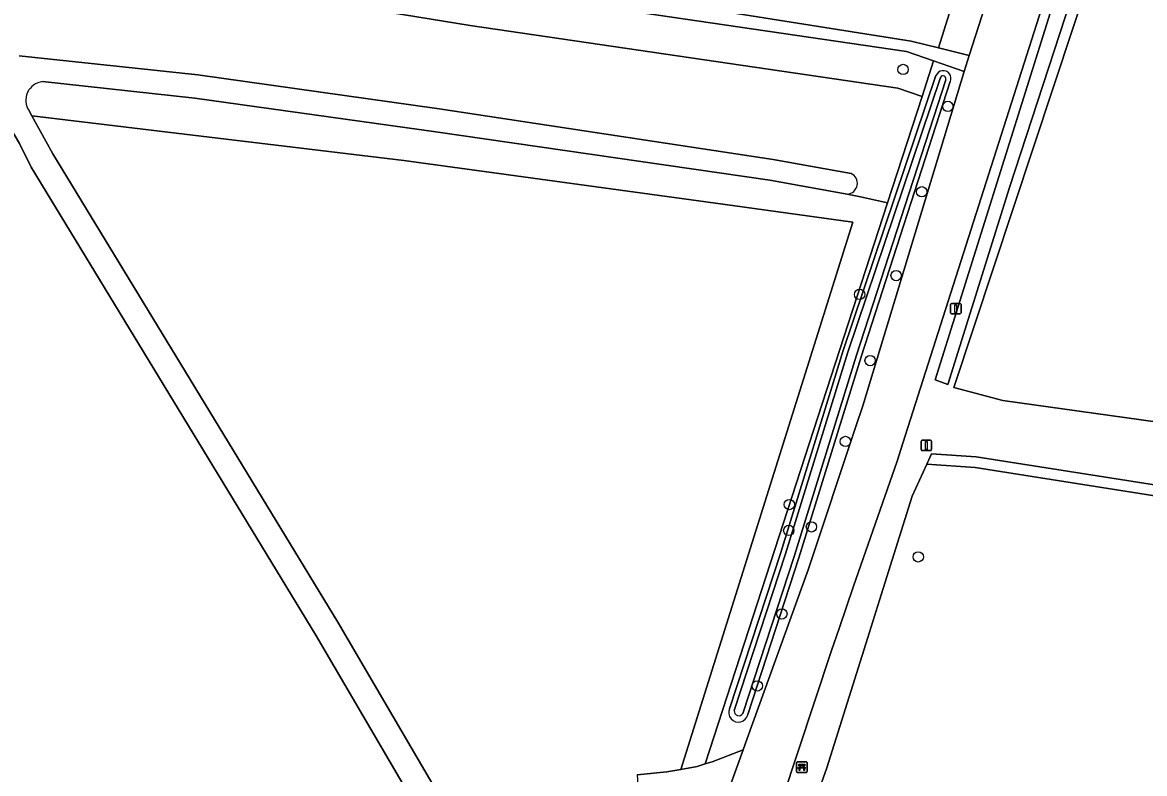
# Model space of a CAD drawing. Extents: x 160203 to 161530, y 379528 to 381797.
# Drawn here: x 160851.3 to 160957.3, y 381048.5 to 381119.5 of the extents above; entities that cross this region are included whole.
import ezdxf

# ---------------------------------------------------------------- set-up
doc = ezdxf.new("R2010")
doc.units = 0
for name, color, linetype in [('IMGEO_Bank', 7, 'Continuous'), ('IMGEO_Berm_groen', 7, 'Continuous'), ('IMGEO_Boom', 7, 'Continuous'), ('IMGEO_Bouwland', 7, 'Continuous'), ('IMGEO_Grasland_agrarisch', 7, 'Continuous'), ('IMGEO_Grasland_overig', 7, 'Continuous'), ('IMGEO_Groenvoorziening', 7, 'Continuous'), ('IMGEO_Haag', 7, 'Continuous'), ('IMGEO_Hek', 7, 'Continuous'), ('IMGEO_Lichtmast', 7, 'Continuous'), ('IMGEO_Loofbos', 7, 'Continuous'), ('IMGEO_Oever', 7, 'Continuous'), ('IMGEO_Rijbaan_lokaal_gesloten', 7, 'Continuous'), ('IMGEO_Rijbaan_lokaal_open', 7, 'Continuous'), ('IMGEO_Verkeersbordpaal', 7, 'Continuous'), ('IMGEO_Waterloop', 7, 'Continuous')]:
    doc.layers.add(name, color=color, linetype=linetype)

msp = doc.modelspace()

# ---------------------------------------------------------------- linework, layer by layer
at = {"layer": 'IMGEO_Bank'}
for p, q in [((160924.44, 381048.67), (160924.44, 381049.51)), ((160924.44, 381049.51), (160924.44, 381048.67)), ((160924.51, 381049.59), (160925.36, 381049.59)), ((160925.36, 381049.59), (160924.51, 381049.59)), ((160924.75, 381049.1), (160924.75, 381049.2)), ((160924.79, 381049.2), (160924.79, 381049.1)), ((160925.08, 381049.21), (160924.8, 381049.21)), ((160924.8, 381049.09), (160925.08, 381049.09)), ((160925.09, 381049.1), (160925.09, 381049.2)), ((160925.13, 381049.2), (160925.13, 381049.1)), ((160925.44, 381049.52), (160925.44, 381048.68)), ((160925.44, 381048.68), (160925.44, 381049.52)), ((160925.37, 381048.59), (160924.52, 381048.59)), ((160924.52, 381048.59), (160925.37, 381048.59)), ((160925.14, 381048.99), (160924.74, 381048.99))]:
    msp.add_line(p, q, dxfattribs=at)
for points in [[(160924.69, 381048.99), (160924.54, 381048.99), (160924.66, 381049.09), (160924.74, 381049.09)], [(160924.74, 381049.21), (160924.66, 381049.21), (160924.66, 381049.37), (160925.22, 381049.37), (160925.22, 381049.21), (160925.14, 381049.21)], [(160925.14, 381049.09), (160925.22, 381049.09), (160925.33, 381048.99), (160925.19, 381048.99)], [(160924.74, 381048.98), (160924.74, 381048.78), (160924.69, 381048.78), (160924.69, 381048.98)], [(160925.19, 381048.98), (160925.19, 381048.78), (160925.14, 381048.78), (160925.14, 381048.98)]]:
    msp.add_lwpolyline(points, dxfattribs=at)
for centre, radius, start, end in [((160924.52, 381049.51), 0.0779, 92.4484, 184.2845), ((160924.52, 381049.51), 0.0779, 92.4484, 184.2845), ((160924.74, 381049.2), 0.00671, 2.8957, 87.1043), ((160924.74, 381049.1), 0.00671, 272.8957, 357.1043), ((160924.8, 381049.2), 0.00671, 92.8957, 177.1043), ((160924.8, 381049.1), 0.00671, 182.8957, 267.1043), ((160925.08, 381049.2), 0.00671, 2.8957, 87.1043), ((160925.08, 381049.1), 0.00671, 272.8957, 357.1043), ((160925.14, 381049.2), 0.00671, 92.8957, 177.1043), ((160925.14, 381049.1), 0.00671, 182.8957, 267.1043), ((160925.36, 381049.51), 0.0779, 2.4484, 94.2845), ((160925.36, 381049.51), 0.0779, 2.4484, 94.2845), ((160924.52, 381048.67), 0.0779, 182.4484, 274.2845), ((160924.52, 381048.67), 0.0779, 182.4484, 274.2845), ((160924.69, 381048.98), 0.00671, 2.8957, 87.1043), ((160924.74, 381048.98), 0.00671, 92.8957, 177.1043), ((160925.14, 381048.98), 0.00671, 2.8957, 87.1043), ((160925.19, 381048.98), 0.00671, 92.8957, 177.1043), ((160925.36, 381048.67), 0.0779, 272.4484, 4.2845), ((160925.36, 381048.67), 0.0779, 272.4484, 4.2845)]:
    msp.add_arc(centre, radius, start, end, dxfattribs=at)
at = {"layer": 'IMGEO_Berm_groen'}
for points in [[(160991.6, 381288.92), (160990.45, 381275.99), (160988.2, 381264.02), (160985.02, 381251.21), (160982.58, 381251.7), (160981.32, 381245.64), (160982.08, 381245.32), (160982.9, 381245.19), (160982.85, 381244.41), (160971.5, 381211.81), (160967.4, 381200.61), (160966.09, 381200.58), (160963.6, 381194.73), (160964.85, 381194.6), (160961.4, 381184.09), (160961.04, 381182.98), (160950.14, 381149.71), (160940.77, 381120.43), (160939.06, 381120.95), (160937.85, 381117.13), (160940.76, 381116.4), (160956.05, 381163.95)], [(160918.11, 381054.61), (160922.94, 381069.41), (160928.84, 381088.49), (160937.62, 381114.51)], [(160938.98, 381113.94), (160930.55, 381087.92), (160924.66, 381068.88), (160919.82, 381054.06)]]:
    msp.add_lwpolyline(points, dxfattribs=at)
msp.add_lwpolyline([(160925.53, 381067.76), (160930.08, 381081.4), (160930.71, 381083.28), (160940.28, 381114.91), (160937.39, 381115.9), (160936.32, 381112.52), (160933.05, 381102.47), (160915.81, 381049.39), (160916.47, 381049.6), (160919.4, 381050.73), (160919.78, 381051.79)], close=True, dxfattribs=at)
for centre, radius, start, end in [((160938.31, 381114.24), 0.738, 336.0666, 158.2096), ((160918.94, 381054.24), 0.906, 155.6227, 348.2722)]:
    msp.add_arc(centre, radius, start, end, dxfattribs=at)
at = {"layer": 'IMGEO_Boom'}
for centre in [(160934.51, 381115.09), (160938.75, 381111.6), (160936.28, 381103.52), (160933.86, 381095.59), (160930.4, 381093.81), (160931.4, 381087.55), (160929.06, 381079.9), (160923.76, 381073.93), (160923.71, 381071.49), (160925.85, 381071.82), (160935.95, 381068.98), (160923.05, 381063.58), (160920.73, 381056.77)]:
    msp.add_circle(centre, 0.489, dxfattribs=at)
at = {"layer": 'IMGEO_Bouwland'}
msp.add_lwpolyline([(161006.78, 381168.69), (161006.96, 381196.82), (161010.41, 381196.55), (161010.51, 381202), (161007.01, 381202.37), (161006.71, 381247.12), (161000, 381248.89), (160995.77, 381250), (160995.16, 381250.16), (160994.1, 381250.44), (160993.95, 381250), (160939.3, 381085.02), (160943.93, 381083.76), (160975.97, 381079.3), (160994.38, 381077.68), (160995.21, 381078.26), (161000, 381077.09), (161003.55, 381076.23), (161010.95, 381074.65), (161010.97, 381081.3), (161009.28, 381081.26), (161007.34, 381139.77)], close=True, dxfattribs=at)
for points in [[(160888.65, 381045.09), (160879, 381061.59), (160852.08, 381105.85), (160850.97, 381108.1), (160849.88, 381109.94), (160848.61, 381111.32), (160847.3, 381112.29), (160845.56, 381113.13), (160837.52, 381113.27), (160831.13, 381113), (160822.1, 381112), (160814.34, 381110.81), (160803.73, 381108.67), (160793.94, 381106.94), (160792.38, 381106.63), (160790.8, 381106.18), (160789.06, 381105.36), (160787.65, 381104.43), (160784.19, 381101.79), (160774.24, 381094.27), (160754.42, 381077.5)], [(160909.36, 381048.37), (160912.19, 381048.63), (160913.51, 381048.88), (160929.75, 381100.65), (160917.46, 381102.34), (160887.32, 381106.47), (160852.13, 381110.71), (160854.13, 381107.1), (160881.08, 381062.8), (160890.73, 381046.3)]]:
    msp.add_lwpolyline(points, dxfattribs=at)
at = {"layer": 'IMGEO_Grasland_agrarisch'}
for points in [[(160894.29, 381124.29), (160935.28, 381117.77), (160937.85, 381117.13), (160939.06, 381120.95)], [(161001.01, 381068.01), (160941.32, 381077.44), (160936.75, 381077.75), (160935.38, 381074.73), (160932.29, 381064.88), (160931.34, 381061.85), (160927.32, 381049.03), (160922.87, 381036.49), (160941.6, 381032.67), (160951.77, 381030.31), (160966.1, 381027.45)]]:
    msp.add_lwpolyline(points, dxfattribs=at)
at = {"layer": 'IMGEO_Grasland_overig'}
for points in [[(160894.11, 381122.77), (160934.85, 381116.78), (160937.39, 381115.9), (160940.28, 381114.91), (160940.76, 381116.4), (160937.85, 381117.13), (160935.28, 381117.77), (160894.29, 381124.29)], [(160851.88, 381111.18), (160852.13, 381110.71), (160887.32, 381106.47), (160917.46, 381102.34), (160929.75, 381100.65), (160913.51, 381048.88), (160915.05, 381049.16), (160915.81, 381049.39), (160933.05, 381102.47), (160930.49, 381103.03), (160929.24, 381103.29), (160921.9, 381104.61), (160890.35, 381109.19), (160867.55, 381112.39), (160853.14, 381113.94)]]:
    msp.add_lwpolyline(points, dxfattribs=at)
msp.add_arc((160853.34, 381112.18), 1.77, 96.2834, 214.4324, dxfattribs=at)
at = {"layer": 'IMGEO_Groenvoorziening'}
for points in [[(161013.86, 381065.85), (161013.59, 381077.26), (161013.12, 381077.39), (161013.49, 381081.36), (161010.97, 381081.3), (161010.95, 381074.65), (161003.55, 381076.23), (161000, 381077.09), (160995.21, 381078.26), (160994.38, 381077.68), (160975.97, 381079.3), (160943.93, 381083.76), (160939.3, 381085.02), (160993.95, 381250)], [(160949.77, 381127.68), (160934.49, 381079.74), (160933.95, 381078.05), (160929.84, 381066.2), (160928.46, 381062.22), (160927.74, 381060.12), (160921.46, 381041.16), (160915.33, 381026.22), (160916.69, 381024.3), (160917.13, 381027.16), (160920.26, 381034.86), (160923.41, 381041.64), (160924.04, 381041.54), (160922.24, 381035.21), (160918.62, 381027.32), (160917.47, 381023.35), (160917.77, 381022.95), (160923.49, 381015.24), (160933.43, 381010.7), (160939.82, 381008.56), (160958.63, 381003.65)], [(160944.58, 381103.93), (160938.74, 381085.3), (160937.56, 381085.73), (160950.58, 381127.38)], [(160951.99, 381126.64), (160944.58, 381103.93)], [(160986.68, 381004.85), (160950.47, 381012.57), (160935.11, 381017.02), (160920.81, 381022.1), (160918.39, 381024.25), (160922.87, 381036.49), (160927.32, 381049.03), (160931.34, 381061.85), (160932.29, 381064.88), (160935.38, 381074.73), (160936.75, 381077.75), (160937.19, 381078.73), (160941.43, 381078.44), (161000, 381069.23)]]:
    msp.add_lwpolyline(points, dxfattribs=at)
msp.add_lwpolyline([(161010.57, 381064.52), (161001.32, 381068.97), (161000, 381069.23), (160941.43, 381078.44), (160937.19, 381078.73), (160936.75, 381077.75), (160941.32, 381077.44), (161001.01, 381068.01), (161010.08, 381063.64)], close=True, dxfattribs=at)
at = {"layer": 'IMGEO_Haag'}
msp.add_lwpolyline([(161001.32, 381068.97), (161000, 381069.23), (160941.43, 381078.44), (160937.19, 381078.73), (160936.75, 381077.75), (160941.32, 381077.44), (161001.01, 381068.01), (161010.08, 381063.64), (161010.57, 381064.52)], close=True, dxfattribs=at)
at = {"layer": 'IMGEO_Hek'}
msp.add_lwpolyline([(160995.16, 381250.16), (160994.1, 381250.44), (160993.95, 381250), (160939.3, 381085.02), (160943.93, 381083.76), (160975.97, 381079.3), (160994.38, 381077.68), (160995.21, 381078.26), (161000, 381077.09), (161003.55, 381076.23), (161010.95, 381074.65)], dxfattribs=at)
at = {"layer": 'IMGEO_Lichtmast'}
for p, q in [((160939, 381092.07), (160939, 381092.86)), ((160939, 381092.86), (160939, 381092.07)), ((160939.1, 381092.96), (160939.89, 381092.96)), ((160939.89, 381092.96), (160939.1, 381092.96)), ((160939.99, 381092.86), (160939.99, 381092.07)), ((160939.99, 381092.07), (160939.99, 381092.86)), ((160939.89, 381091.97), (160939.1, 381091.97)), ((160939.1, 381091.97), (160939.89, 381091.97))]:
    msp.add_line(p, q, dxfattribs=at)
msp.add_lwpolyline([(160939.42, 381092.84), (160939.57, 381092.84), (160939.57, 381092.09), (160939.42, 381092.09), (160939.42, 381092.84)], dxfattribs=at)
for centre, start, end in [((160939.1, 381092.86), 90, 180), ((160939.1, 381092.86), 90, 180), ((160939.89, 381092.86), 0, 90), ((160939.89, 381092.86), 360, 90), ((160939.1, 381092.07), 180, 270), ((160939.1, 381092.07), 180, 270), ((160939.89, 381092.07), 270, 0), ((160939.89, 381092.07), 270, 0)]:
    msp.add_arc(centre, 0.1, start, end, dxfattribs=at)
at = {"layer": 'IMGEO_Loofbos'}
msp.add_lwpolyline([(160937.39, 381115.9), (160934.85, 381116.78), (160894.11, 381122.77), (160852.91, 381129.48), (160839.69, 381132.26), (160835.49, 381130.11), (160836.68, 381129.56), (160838.41, 381128.9), (160852.26, 381125.99), (160893.57, 381119.26), (160934.01, 381113.31), (160936.32, 381112.52)], close=True, dxfattribs=at)
for points in [[(160929.24, 381103.29), (160930.49, 381103.03), (160933.05, 381102.47), (160936.32, 381112.52), (160934.01, 381113.31), (160893.57, 381119.26), (160852.26, 381125.99), (160838.41, 381128.9)], [(160850.94, 381116.39), (160867.82, 381114.58), (160890.66, 381111.37), (160922.22, 381106.58), (160929.6, 381105.26)]]:
    msp.add_lwpolyline(points, dxfattribs=at)
msp.add_arc((160929.16, 381104.32), 1.03, 274.3665, 65.2391, dxfattribs=at)
at = {"layer": 'IMGEO_Oever'}
for points in [[(160937.62, 381114.51), (160928.84, 381088.49), (160922.94, 381069.41), (160918.11, 381054.61)], [(160918.55, 381054.44), (160923.39, 381069.27), (160929.29, 381088.35), (160938.06, 381114.34)], [(160938.55, 381114.11), (160930.1, 381088.06), (160924.21, 381069.02), (160919.37, 381054.17)], [(160919.82, 381054.06), (160924.66, 381068.88), (160930.55, 381087.92), (160938.98, 381113.94)]]:
    msp.add_lwpolyline(points, dxfattribs=at)
for centre, radius, start, end in [((160938.31, 381114.24), 0.738, 336.0666, 158.2096), ((160938.3, 381114.22), 0.269, 335.351, 152.8524), ((160918.94, 381054.24), 0.906, 155.6227, 348.2722), ((160918.99, 381054.39), 0.44, 173.008, 330.8765)]:
    msp.add_arc(centre, radius, start, end, dxfattribs=at)
at = {"layer": 'IMGEO_Rijbaan_lokaal_gesloten'}
for points in [[(160956.05, 381163.95), (160940.76, 381116.4), (160940.28, 381114.91), (160930.71, 381083.28), (160930.08, 381081.4), (160925.53, 381067.76), (160919.78, 381051.79), (160919.4, 381050.73), (160917.55, 381045.59), (160917.29, 381044.96), (160902.08, 381007.67), (160898.73, 381000), (160892.95, 380986.45), (160883.67, 380967.04)], [(160890.8, 380970.43), (160901.43, 380992.62), (160902.43, 380994.82), (160903.94, 380998.14), (160904.79, 381000), (160914.57, 381024.37), (160915.33, 381026.22), (160921.46, 381041.16), (160927.74, 381060.12), (160928.46, 381062.22), (160929.84, 381066.2), (160933.95, 381078.05), (160934.49, 381079.74), (160949.77, 381127.68)]]:
    msp.add_lwpolyline(points, dxfattribs=at)
at = {"layer": 'IMGEO_Rijbaan_lokaal_open'}
msp.add_lwpolyline([(160919.4, 381050.73), (160916.47, 381049.6), (160915.81, 381049.39), (160915.05, 381049.16), (160913.51, 381048.88), (160912.19, 381048.63), (160909.36, 381048.37), (160909.56, 381045.52), (160911.89, 381045.66), (160914.37, 381045.83), (160915.79, 381045.79), (160916.08, 381045.68), (160916.77, 381045.43), (160917.29, 381044.96), (160917.55, 381045.59)], close=True, dxfattribs=at)
at = {"layer": 'IMGEO_Verkeersbordpaal'}
for p, q in [((160936.21, 381079.13), (160936.21, 381079.93)), ((160936.21, 381079.93), (160936.21, 381079.13)), ((160936.31, 381080.03), (160937.1, 381080.03)), ((160937.1, 381080.03), (160936.31, 381080.03)), ((160937.2, 381079.93), (160937.2, 381079.13)), ((160937.2, 381079.13), (160937.2, 381079.93)), ((160937.1, 381079.03), (160936.31, 381079.03)), ((160936.31, 381079.03), (160937.1, 381079.03))]:
    msp.add_line(p, q, dxfattribs=at)
msp.add_lwpolyline([(160936.63, 381079.9), (160936.78, 381079.9), (160936.78, 381079.15), (160936.63, 381079.15), (160936.63, 381079.9)], dxfattribs=at)
for centre, start, end in [((160936.31, 381079.93), 90, 180), ((160936.31, 381079.93), 90, 180), ((160937.1, 381079.93), 0, 90), ((160937.1, 381079.93), 360, 90), ((160936.31, 381079.13), 180, 270), ((160936.31, 381079.13), 180, 270), ((160937.1, 381079.13), 270, 0), ((160937.1, 381079.13), 270, 0)]:
    msp.add_arc(centre, 0.1, start, end, dxfattribs=at)
at = {"layer": 'IMGEO_Waterloop'}
for points in [[(160950.58, 381127.38), (160937.56, 381085.73), (160938.74, 381085.3), (160944.58, 381103.93), (160951.99, 381126.64)], [(160826.39, 381116.55), (160832.08, 381115.55), (160837.12, 381114.7), (160843.6, 381113.61), (160845.56, 381113.13), (160847.3, 381112.29), (160848.61, 381111.32), (160849.88, 381109.94), (160850.97, 381108.1), (160852.08, 381105.85), (160879, 381061.59), (160888.65, 381045.09)], [(160929.6, 381105.26), (160922.22, 381106.58), (160890.66, 381111.37), (160867.82, 381114.58), (160850.94, 381116.39)], [(160853.14, 381113.94), (160867.55, 381112.39), (160890.35, 381109.19), (160921.9, 381104.61), (160929.24, 381103.29)], [(160938.06, 381114.34), (160929.29, 381088.35), (160923.39, 381069.27), (160918.55, 381054.44)], [(160919.37, 381054.17), (160924.21, 381069.02), (160930.1, 381088.06), (160938.55, 381114.11)], [(160890.73, 381046.3), (160881.08, 381062.8), (160854.13, 381107.1), (160852.13, 381110.71), (160851.88, 381111.18)]]:
    msp.add_lwpolyline(points, dxfattribs=at)
for centre, radius, start, end in [((160853.34, 381112.18), 1.77, 96.2834, 214.4324), ((160938.3, 381114.22), 0.269, 335.351, 152.8524), ((160929.16, 381104.32), 1.03, 274.3665, 65.2391), ((160918.99, 381054.39), 0.44, 173.008, 330.8765)]:
    msp.add_arc(centre, radius, start, end, dxfattribs=at)

doc.saveas('drawing.dxf')
